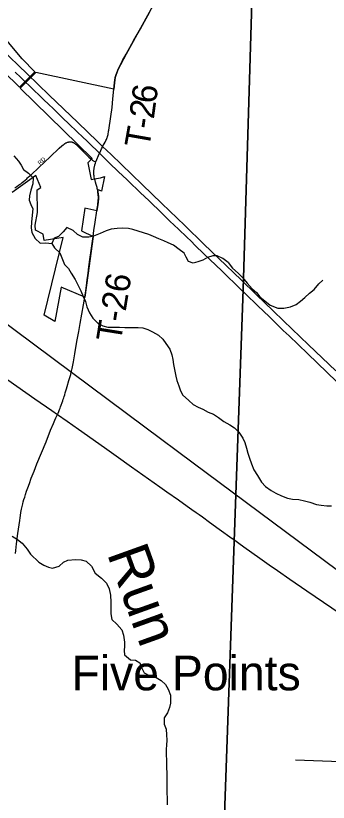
# Model space of a CAD drawing. Extents: x 1451455 to 1749751, y 218250 to 574981.
# Drawn here: x 1603311 to 1607069, y 360306 to 369777 of the extents above; entities that cross this region are included whole.
import ezdxf

# ---------------------------------------------------------------- set-up
doc = ezdxf.new("R2010")
doc.units = 0
for name, color, linetype in [('GM_X_City_Street', 7, 'Continuous'), ('GM_X_City_Street_Text', 7, 'Continuous'), ('GM_X_Corporation', 7, 'Continuous'), ('GM_X_County_Road', 7, 'Continuous'), ('GM_X_Minor_River', 7, 'Continuous'), ('GM_X_Minor_River_Text', 7, 'Continuous'), ('GM_X_Rail_Line', 7, 'Continuous'), ('GM_X_State_Route', 7, 'Continuous'), ('GM_X_Township', 7, 'Continuous'), ('GM_X_Township_Road', 7, 'Continuous'), ('GM_X_Township_Road_Text', 7, 'Continuous'), ('GM_X_Township_ROW', 7, 'Continuous'), ('GM_X_Unincorporated_Text', 7, 'Continuous')]:
    doc.layers.add(name, color=color, linetype=linetype)

msp = doc.modelspace()

# ---------------------------------------------------------------- linework, layer by layer
at = {"layer": 'GM_X_City_Street'}
for points in [[(1603299.1, 367706.5), (1603311.7, 367714), (1603324.3, 367721.8), (1603343.4, 367734.9), (1603355.9, 367744), (1603369.7, 367753.9), (1603388.1, 367767.9), (1603405.7, 367782.3), (1603423.2, 367797.4), (1603442.7, 367814.7), (1603452.3, 367823.4), (1603461.4, 367831.6), (1603478.4, 367847.7), (1603495.3, 367862.9), (1603586.3, 367947.7), (1603725, 368078.3), (1603832.1, 368180.6), (1603866.4, 368211.2), (1603881.8, 368223.4), (1603892.3, 368231.4), (1603901.3, 368237.4), (1603913.4, 368244.5), (1603919.5, 368247.5), (1603926.9, 368250.5), (1603933, 368252.7), (1603938.7, 368254.4), (1603943.9, 368255.7), (1603948.9, 368256.6), (1603953.4, 368257.5), (1603958.8, 368258.1), (1603962.7, 368258.3), (1603968.3, 368258.5)], [(1603968.3, 368258.5), (1603973.8, 368258.1), (1603979, 368257.5), (1603983.6, 368256.6), (1603989, 368255.3), (1603993.3, 368254), (1603997.9, 368252.2), (1604001.8, 368250.5), (1604005.9, 368248.9), (1604009.8, 368246.7), (1604013.1, 368244.4), (1604017.9, 368241.6), (1604022.6, 368238.1), (1604029.4, 368232.3), (1604036.5, 368225.8), (1604047.6, 368215.1), (1604097, 368165.4), (1604169.1, 368093.5), (1604188.2, 368075.1), (1604216.9, 368051), (1604224.3, 368044.9), (1604228.5, 368041.4)], [(1604228.5, 368041.4), (1604231.2, 368039.2), (1604238.1, 368034), (1604244.6, 368030.1), (1604250.7, 368026.7), (1604259.8, 368021.9), (1604274.6, 368015.8)], [(1604293.6, 367684.3), (1604291.4, 367695.7), (1604288.9, 367706.9), (1604284.5, 367721.6), (1604277.6, 367745.5), (1604270.2, 367771.5), (1604265, 367791.9), (1604259.5, 367813.4)]]:
    msp.add_lwpolyline(points, dxfattribs=at)
at = {"layer": 'GM_X_Corporation'}
for points in [[(1604961.2, 369894.6), (1604636.6, 369312.6), (1604540.2, 369125.1), (1604507.7, 369033.5), (1604496.8, 368967.1), (1604490.8, 368894.2), (1603552.4, 369092.1), (1603364.9, 368905.8), (1604230.4, 368057.3), (1604176.9, 368004.7), (1604217.2, 367803.8), (1604259.5, 367813.4), (1604329.1, 367824.7), (1604376.3, 367841.9), (1604340.5, 367665.8), (1604293.6, 367684.3), (1604301.3, 367630.1), (1604304, 367599.8), (1604304, 367572.9), (1604301.3, 367533.4), (1604294, 367476.9), (1604287.5, 367428.3), (1604143.4, 367461.4), (1604100.4, 367187.8), (1604240.6, 367117.9), (1604179.8, 366677.7), (1604140.7, 366388.8), (1603855.6, 366509.1), (1603781.2, 366095.6), (1603652.3, 366172.3), (1603879.3, 367105.5), (1603651, 367072), (1603638.6, 367147.5), (1603548.5, 367196.8), (1603544.3, 367256.2), (1603571.8, 367408), (1603566.8, 367682.4), (1603613.7, 367709), (1603552.8, 367854.8), (1603268.9, 367647.1)], [(1602776.2, 369481), (1603354.4, 368916.5), (1603541.8, 369102.7), (1603386.2, 369259.4), (1603017.2, 369696.7)]]:
    msp.add_lwpolyline(points, dxfattribs=at)
at = {"layer": 'GM_X_County_Road'}
for points in [[(1601553.5, 366542.7), (1601737.3, 366414.8), (1601978.2, 366250.3), (1602178.8, 366110.9), (1602370.2, 365977.3), (1602551.6, 365851.4), (1602763, 365705.6), (1602985.2, 365552.8), (1603104.5, 365469.4), (1603539, 365165.2), (1603743, 365023.3), (1603812.2, 364976.1)], [(1603307.2, 363303.4), (1603311.5, 363336.4), (1603321, 363416.3), (1603337.1, 363541.1), (1603350.6, 363648.5), (1603357.8, 363700.4), (1603361.9, 363729.6), (1603366.3, 363758.7), (1603372.7, 363796), (1603379.6, 363833.8), (1603387, 363868.5), (1603393.9, 363899.2), (1603400.3, 363921.8), (1603408.5, 363950), (1603417.8, 363980.9), (1603427.9, 364012.4), (1603441.7, 364053.4), (1603455.5, 364093), (1603475.1, 364146.3), (1603497.4, 364206.8), (1603530.2, 364291.3), (1603565.1, 364381), (1603674.7, 364647.9), (1603730.3, 364784.7), (1603762.9, 364865.1), (1603781.1, 364908.4), (1603793.7, 364937.1), (1603812.2, 364976.1)], [(1603812.2, 364976.1), (1603928.3, 364895.2), (1604065.5, 364800.2), (1604308.1, 364627), (1604406.2, 364558), (1604517.3, 364479.5), (1604704.4, 364344.4), (1605042.5, 364104), (1605129.3, 364042.4), (1605266.4, 363946.5), (1605373.6, 363871.8), (1605427.9, 363833.2), (1605482.1, 363794.1), (1605516.4, 363769.4), (1605555.1, 363741.6), (1605642.3, 363679.1), (1605757.7, 363595.8), (1605914.7, 363482.8)], [(1605914.7, 363482.8), (1605917.5, 363480.7), (1606055.1, 363381.8), (1606246.9, 363246.8), (1606358.9, 363166.1), (1606458.7, 363094.9), (1606605.8, 362992.9), (1606811.1, 362853.1), (1607213.5, 362578.8), (1607350.8, 362488.2), (1607384.6, 362463.2), (1607414.1, 362439.9)]]:
    msp.add_lwpolyline(points, dxfattribs=at)
at = {"layer": 'GM_X_Minor_River'}
for points in [[(1603287.2, 368088.5), (1603344.3, 368027.6), (1603377.6, 367977.1)], [(1603377.6, 367977.1), (1603404.9, 367926.6), (1603464.3, 367881.8), (1603519.5, 367825), (1603516.5, 367752.9), (1603491.5, 367675.1), (1603476.6, 367609.2), (1603471.9, 367555.1), (1603491.2, 367502.8), (1603514.5, 367452.4), (1603507.5, 367374.4), (1603498.4, 367292.4), (1603497.5, 367224.3), (1603502.7, 367166.1), (1603545.7, 367095.4), (1603602.9, 367038.6), (1603672.9, 367041.7), (1603744.7, 367034.7)], [(1605865.4, 366806.5), (1605802.1, 366853.4), (1605734.6, 366886.4), (1605682.7, 366887), (1605618.5, 366863.8), (1605560.1, 366834.6), (1605499.9, 366815.3), (1605443.8, 366798), (1605388.1, 366818.8), (1605360.8, 366869.2), (1605335.5, 366919.6), (1605276.1, 366962.5), (1605206.9, 367013.5), (1605143.3, 367042.4), (1605091.7, 367067.1), (1605030.1, 367091.9), (1604968.5, 367118.8), (1604910.9, 367141.6), (1604847.2, 367164.4), (1604719.9, 367202.2), (1604668.1, 367212.9), (1604598.2, 367217.8), (1604530.3, 367216.7), (1604456.2, 367207.6), (1604398, 367186.4), (1604327.7, 367155.2), (1604247.4, 367124.2), (1604191.2, 367109), (1604117.3, 367109.9), (1604053.8, 367140.8), (1604002.5, 367189.6), (1603923.1, 367226.7), (1603882.4, 367175.1), (1603823.7, 367117.8), (1603773.6, 367100.4), (1603744.7, 367034.7), (1603777.9, 366980.2), (1603841.1, 366921.2), (1603864.3, 366862.8), (1603897.8, 366782.8)], [(1605865.4, 366806.5), (1605918.4, 366737.6), (1605987.5, 366676.5), (1606036.7, 366625.7), (1606095.7, 366554.8), (1606154.7, 366487.8), (1606206, 366443), (1606245.3, 366392.3), (1606306.5, 366343.4), (1606369.7, 366290.4), (1606463.2, 366257), (1606535.1, 366255.9), (1606615.3, 366272.8), (1606681.6, 366299.9), (1606736.1, 366339.2), (1606786.7, 366382.5), (1606845.4, 366435.8), (1606899.9, 366481.1), (1606954.8, 366548.4), (1607005.4, 366593.8)], [(1603897.8, 366782.8), (1603943, 366732), (1603976.2, 366677.4), (1604027.1, 366602.6), (1604060, 366528), (1604093.1, 366465.4), (1604122.1, 366394.8), (1604149.2, 366334.3), (1604166.3, 366272), (1604197.3, 366201.4), (1604236.4, 366136.7), (1604303.3, 366069.6), (1604356.9, 366042.8), (1604418.7, 366027.9), (1604506.6, 366026.6), (1604558.5, 366025.9), (1604624.4, 366022.9), (1604718.3, 366023.6), (1604784.3, 366024.6), (1604840.1, 366017.8), (1604897.8, 365996.9), (1604955.4, 365972.1), (1605026.7, 365929), (1605078, 365884.1), (1605117.2, 365829.5), (1605162.2, 365760.7), (1605189.2, 365692.2), (1605198.5, 365638), (1605209.6, 365575.7), (1605222.4, 365495.4), (1605235.6, 365437.1), (1605248.8, 365382.8), (1605270, 365322.4), (1605287.2, 365272), (1605314.4, 365213.5), (1605393.3, 365144.3), (1605444.6, 365097.5), (1605506.1, 365062.5), (1605559.7, 365037.7), (1605623.2, 365004.7), (1605688.8, 364979.7), (1605748.1, 364938.8), (1605813.4, 364891.8), (1605884.8, 364852.7), (1605942.2, 364813.8), (1605993.4, 364763), (1606042.4, 364692.1), (1606067.6, 364637.7), (1606084.6, 364569.3), (1606101.8, 364511), (1606122.9, 364448.5), (1606147.9, 364380.1), (1606172.9, 364309.6), (1606217.9, 364238.8), (1606266.8, 364162), (1606314, 364109.2), (1606381.2, 364060.1), (1606436.7, 364029.3), (1606506.2, 363994.2), (1606579.8, 363969.1), (1606639.5, 363956.2), (1606713.4, 363951.2), (1606785.1, 363934.1), (1606848.8, 363919.2), (1606928.3, 363890), (1606984.2, 363883.1), (1607050, 363876.2), (1607108, 363877.4)], [(1603268.4, 363510.1), (1603331.8, 363471.1), (1603387.1, 363426.2), (1603446, 363353.2), (1603487.1, 363294.5), (1603589.7, 363196.9), (1603649.1, 363162), (1603702.7, 363137.1), (1603754.5, 363124.4), (1603832.7, 363147.3), (1603885.4, 363198.6), (1603935.7, 363219.9), (1604029.7, 363228.6), (1604097.6, 363225.6), (1604159.3, 363210.7), (1604222.4, 363147.6), (1604265.1, 363062.9), (1604342.2, 363003.6), (1604401.4, 362944.7), (1604434.4, 362876.1), (1604449.3, 362801.8), (1604454.1, 362715.5), (1604453.2, 362653.4), (1604454.1, 362573.3), (1604467.1, 362507), (1604526.3, 362452), (1604587.3, 362383), (1604608.3, 362316.6), (1604619.2, 362234.3), (1604618.5, 362184.2), (1604613.8, 362132.2), (1604617, 362082.1), (1604690.1, 362022.9), (1604752, 362016), (1604803.5, 361985.2), (1604822.7, 361928.8), (1604855.8, 361864.2), (1604931.1, 361825.1), (1604998.9, 361810.1), (1605058.3, 361773.1), (1605113.6, 361724.3), (1605144.7, 361667.7), (1605173.7, 361597.2), (1605172.3, 361499), (1605161.6, 361447.1), (1605134.8, 361383.4), (1605095.9, 361321.8), (1605094.9, 361247.7), (1605118, 361185.3), (1605125, 361117), (1605126.1, 361054.9), (1605123.3, 360994.8), (1605120.6, 360944.8), (1605119.8, 360884.7), (1605122.7, 360806.5), (1605123.7, 360736.4), (1605126.4, 360646.2), (1605127.3, 360564), (1605128.3, 360495.9), (1605129.4, 360429.8), (1605132.2, 360343.6), (1605133.2, 360275.5)]]:
    msp.add_lwpolyline(points, dxfattribs=at)
at = {"layer": 'GM_X_Rail_Line'}
msp.add_lwpolyline([(1602844.4, 366331.2), (1603980.5, 365486.1), (1604863.2, 364827.6), (1605444.9, 364391.8), (1607823.2, 362622), (1610147.9, 360891), (1611253.6, 360067.3)], dxfattribs=at)
at = {"layer": 'GM_X_State_Route'}
for points in [[(1603131.5, 369381.2), (1603448.5, 369076.6), (1603712, 368820.5), (1604055.5, 368491.3), (1604293.5, 368260.9), (1604355.6, 368201.3), (1604456.8, 368104.1), (1604829.5, 367743.7), (1605066.8, 367517.2), (1605342.2, 367249.8), (1605574, 367027), (1605753.7, 366854.2), (1606020.9, 366595.9), (1606201.7, 366420.7), (1606407.9, 366223.3), (1606530.3, 366104.5), (1606833.2, 365813.7), (1606995.6, 365656), (1607159.3, 365499.6)], [(1603305, 369096.4), (1603373.5, 369031.5), (1603419.7, 368986.3), (1603478.2, 368930.5), (1603533.1, 368877.1), (1603592.3, 368820.4), (1603648.9, 368765.6), (1603705.7, 368711.1), (1603764.4, 368654), (1603823.6, 368597.2), (1603882.5, 368540.1), (1603946.3, 368478.7), (1604055.2, 368374.3), (1604114.6, 368317.7), (1604168.9, 368265.4), (1604223.4, 368213.1), (1604284.3, 368153.4), (1604317.9, 368120.4), (1604333.4, 368105.1), (1604387.6, 368052.7), (1604439.8, 368002.9), (1604543.6, 367902.5), (1604649.3, 367799.6), (1604706.1, 367745.2), (1604765.4, 367688.5), (1604808.1, 367647.8), (1604913.2, 367546.2), (1605066.6, 367399), (1605165, 367304.4), (1605214.5, 367256.6), (1605266.9, 367206.9), (1605366.5, 367111.9), (1605418.8, 367062), (1605470.4, 367011.6), (1605574, 366911.3), (1605788.6, 366703.9), (1605849.6, 366644.3), (1605957.8, 366539.3), (1606018.2, 366480.1), (1606073.4, 366427.7), (1606125.5, 366377.8), (1606170.2, 366334.4), (1606189.1, 366316.3), (1606239.1, 366268.9), (1606274.2, 366234.5), (1606300.2, 366209.5), (1606354.7, 366157.3), (1606413.7, 366100.4), (1606528.6, 365988.4), (1606597.1, 365922.5), (1606706.8, 365818.5), (1606824.6, 365704.4), (1607400.8, 365148.6)]]:
    msp.add_lwpolyline(points, dxfattribs=at)
at = {"layer": 'GM_X_Township'}
for points in [[(1589266.4, 374523.1), (1593112.9, 374425.2), (1593733.9, 374364.8), (1594393.5, 374305.8), (1596599.3, 374241.4), (1603265.4, 374179.4), (1604028.8, 374172.2), (1606320.1, 374159.6), (1606212.2, 372063.6), (1606045.7, 366486.2), (1605936.9, 363444.6), (1605827.3, 360380.2), (1605660.9, 355725.3), (1605575.4, 354212.6), (1605520.8, 351809.1), (1605455, 350781), (1603272.5, 350763.3), (1598607.7, 350848.5), (1593159.6, 350921), (1589064.4, 350980.6)], [(1609965.5, 349772.6), (1606653.4, 350523.5), (1605455, 350781), (1605520.8, 351809.1), (1605575.4, 354212.6), (1605660.9, 355725.3), (1605827.3, 360380.2), (1605936.9, 363444.6), (1606045.7, 366486.2), (1606212.2, 372063.6), (1606320.1, 374159.6), (1613115.6, 374095.5), (1613626.1, 374092.6), (1620148, 374148.3)]]:
    msp.add_lwpolyline(points, dxfattribs=at)
at = {"layer": 'GM_X_Township_Road'}
for points in [[(1604490.8, 368894.2), (1604496.9, 368967.1), (1604498.5, 368982), (1604500.8, 368997.5), (1604503, 369011.1), (1604505.1, 369022.7), (1604507.7, 369033.5), (1604510.7, 369044.4), (1604515.1, 369057.8), (1604519.4, 369071.1), (1604525.9, 369089.5), (1604533.3, 369107.9), (1604540.3, 369125.1), (1604547.6, 369141.6), (1604555.7, 369158.9), (1604563.7, 369175), (1604571.5, 369191.1), (1604581.8, 369211.8), (1604595.8, 369238.4), (1604636.6, 369312.6), (1604732.2, 369484.4), (1604810.5, 369620.8), (1604860.5, 369709.2), (1604918.3, 369815.8)], [(1604413.5, 368319.5), (1604414.4, 368322.2), (1604417.4, 368333.5), (1604420.1, 368344.8), (1604423.1, 368359.1), (1604425.7, 368373), (1604427.9, 368385.6), (1604430, 368399), (1604434.1, 368427.2), (1604468.6, 368669.9), (1604479.9, 368775.8), (1604490.8, 368894.2)], [(1604355.6, 368201.3), (1604373.6, 368235.4), (1604384.1, 368255.5), (1604393.6, 368272.7), (1604400.1, 368285.7), (1604405.7, 368298.3), (1604410.5, 368310.1), (1604413.5, 368319.5)], [(1604317.9, 368120.4), (1604320.3, 368126.3), (1604331.9, 368152.1), (1604342, 368174), (1604352.3, 368195), (1604355.6, 368201.3)], [(1604274.6, 368015.8), (1604317.9, 368120.4)], [(1604259.5, 367813.4), (1604254.4, 367837), (1604252.6, 367848.1), (1604251.3, 367859.8), (1604250.4, 367870.2), (1604250, 367881.1), (1604250, 367892.8), (1604250, 367903.2), (1604250.4, 367911.9), (1604251.3, 367921), (1604252.1, 367930.6), (1604253.5, 367939.3), (1604254.8, 367947.9), (1604256.5, 367957), (1604258.6, 367967), (1604260.4, 367974.9), (1604263, 367983.9), (1604265.2, 367990.9), (1604268.2, 367999.6), (1604274.6, 368015.8)], [(1604287.5, 367428.3), (1604291.4, 367455.2), (1604294, 367476.9), (1604296.6, 367495.2), (1604299.6, 367518.6), (1604301.4, 367533.4), (1604302.7, 367547.2), (1604303.4, 367560.8), (1604303.9, 367572.9), (1604304.4, 367585.5), (1604303.9, 367599.8), (1604302.7, 367614.1), (1604301.4, 367630.1), (1604299.2, 367648.4), (1604298.9, 367650.3), (1604298.1, 367656.3), (1604296.1, 367670.1), (1604293.6, 367684.3)], [(1604240.6, 367117.9), (1604251.1, 367191.8), (1604265.8, 367292.8), (1604287.5, 367428.3)], [(1604140.8, 366388.8), (1604153.3, 366465.6), (1604161.9, 366524.4), (1604170.3, 366596.2), (1604179.9, 366677.7), (1604188.9, 366752.6), (1604201.1, 366840.5), (1604216.2, 366951.2), (1604240.6, 367117.9)], [(1603812.2, 364976.1), (1603819.1, 364991.7), (1603827.3, 365010.8), (1603838.2, 365035.9), (1603844.7, 365052.5), (1603849.9, 365065.9), (1603858.1, 365088.5), (1603869.9, 365121), (1603876.8, 365141.4), (1603882.5, 365159.2), (1603888.1, 365176.6), (1603892.9, 365192.2), (1603899, 365213), (1603905.5, 365234.7), (1603912.8, 365260.4), (1603919.8, 365283.8), (1603928.9, 365312.9), (1603949.7, 365384.5), (1603967.1, 365444.4), (1603971.4, 365458.7), (1603978.8, 365483.9), (1603982.3, 365497.3), (1603985.8, 365512.5), (1603989.7, 365530.3), (1603993.2, 365548.5), (1603996.5, 365568.2), (1604003.6, 365608), (1604020.9, 365707.2), (1604047, 365855), (1604067.9, 365975.3), (1604076.5, 366023.4), (1604085.5, 366072.1), (1604105.5, 366181.8), (1604124.6, 366294.6), (1604140.8, 366388.8)]]:
    msp.add_lwpolyline(points, dxfattribs=at)
at = {"layer": 'GM_X_Township_ROW'}
msp.add_lwpolyline([(1606675.2, 360817.7), (1606893.6, 360810.4), (1607109.6, 360802.7), (1607239.9, 360797.4)], dxfattribs=at)

# ---------------------------------------------------------------- texts
at = {"layer": 'GM_X_City_Street_Text'}
msp.add_text('RD', height=50, rotation=45, dxfattribs=at).set_placement((1603604, 367975.1))
at = {"layer": 'GM_X_Minor_River_Text'}
msp.add_text('Run', height=500.09, rotation=289.78711, dxfattribs=at).set_placement((1604403.9, 363303.1))
at = {"layer": 'GM_X_Township_Road_Text'}
for s, rotation, p in [('6', 82.33213, (1604995.9, 368709.4)), ('2', 82.20401, (1604970.7, 368525.6)), ('-', 81.82453, (1604952.9, 368401.5)), ('T', 80.00219, (1604912.3, 368170.2)), ('T-26', 80.88532, (1604572.9, 365836))]:
    msp.add_text(s, height=300, rotation=rotation, dxfattribs=at).set_placement(p)
at = {"layer": 'GM_X_Unincorporated_Text'}
msp.add_text('Five Points', height=417, rotation=0.00001, dxfattribs=at).set_placement((1603980.2, 361654.2))

doc.saveas('drawing.dxf')
